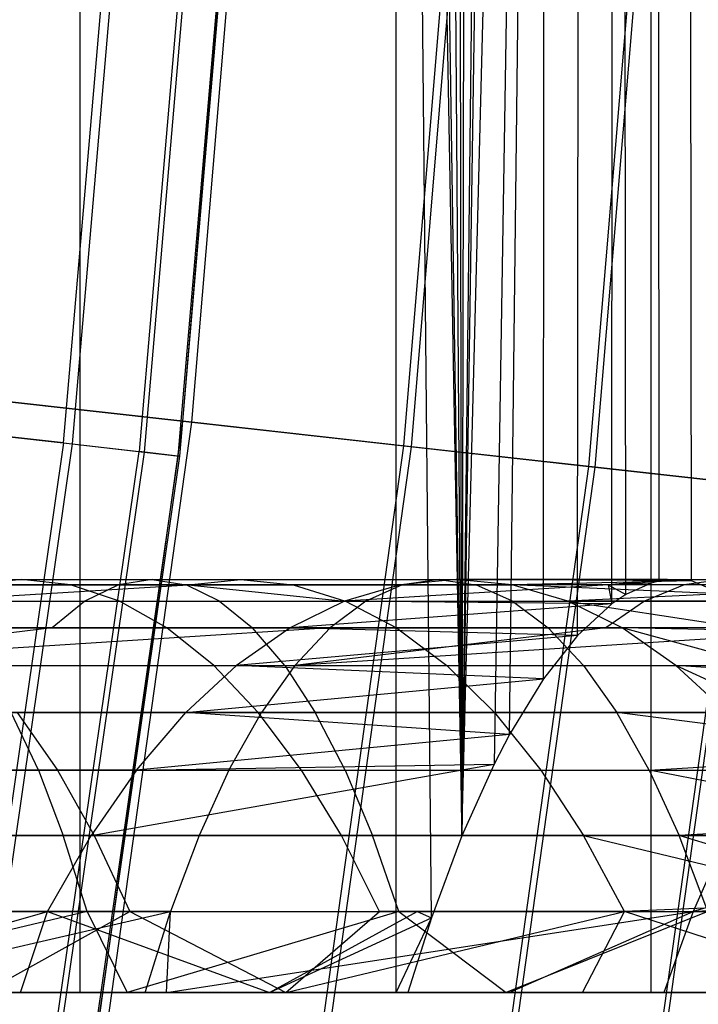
# Model space of a CAD drawing. Extents: x 0.1 to 12.1, y -6 to 6.
# Tile 309 of 334: x 11.564 to 11.892, y -0.906 to -0.429. Entities that reach past the tile are written whole.
import ezdxf

# ---------------------------------------------------------------- set-up
doc = ezdxf.new("R2010")
doc.units = 0
doc.header["$LTSCALE"] = 2.54
doc.layers.get('0').update_dxf_attribs({"linetype": 'CONTINUOUS'})

# ---------------------------------------------------------------- blocks, each defined once
blk = doc.blocks.new('DROPS_COLOR_B-11195_STL')
at = {"color": 0}
for p, q in [((11.59286, -0.90001, 54.62231), (11.59286, 0.89999, 54.62231)), ((11.59286, -0.90001, 54.62231), (11.59286, 0.89999, 54.62231)), ((11.59286, -0.90001, 59.2645), (11.59286, 0.89999, 59.2645)), ((11.59286, -0.90001, 59.2645), (11.59286, 0.89999, 59.2645)), ((11.76296, -0.86373, 55.07893), (11.74592, 0.89999, 55.02759)), ((11.74592, 0.89999, 55.02759), (11.77771, -0.82416, 55.12468)), ((11.74592, 0.89999, 55.02759), (11.77771, -0.82416, 55.12468)), ((11.74592, -0.90001, 55.02759), (11.74592, 0.89999, 55.02759)), ((11.76296, -0.86373, 55.07893), (11.74592, 0.89999, 55.02759)), ((11.74592, -0.90001, 55.02759), (11.74592, 0.89999, 55.02759)), ((11.74592, -0.90001, 58.85922), (11.74592, 0.89999, 58.85922)), ((11.74592, -0.90001, 58.85922), (11.74592, 0.89999, 58.85922)), ((11.7515, 0.89999, 55.04424), (11.77771, -0.82416, 55.12468)), ((11.7515, 0.89999, 55.04424), (11.77771, -0.82416, 55.12468)), ((11.86934, -0.90001, 58.44394), (11.86934, 0.89999, 58.44394)), ((11.86934, -0.90001, 58.44394), (11.86934, 0.89999, 58.44394)), ((11.77771, -0.82416, 55.12468), (11.76561, 0.85606, 55.08706)), ((11.77771, -0.82416, 55.12468), (11.76561, 0.85606, 55.08706)), ((11.77771, -0.82416, 55.12468), (11.77509, 0.83066, 55.11646)), ((11.77771, -0.82416, 55.12468), (11.77509, 0.83066, 55.11646)), ((11.78061, 0.81718, 55.13382), (11.77771, -0.82416, 55.12468)), ((11.78061, 0.81718, 55.13382), (11.77771, -0.82416, 55.12468)), ((11.79636, 0.78337, 55.18439), (11.77771, -0.82416, 55.12468)), ((11.79636, 0.78337, 55.18439), (11.77771, -0.82416, 55.12468)), ((11.8016, 0.77353, 55.20157), (11.77771, -0.82416, 55.12468)), ((11.8016, 0.77353, 55.20157), (11.77771, -0.82416, 55.12468)), ((11.77771, -0.82416, 55.12468), (11.81819, 0.74662, 55.25723)), ((11.77771, -0.82416, 55.12468), (11.81819, 0.74662, 55.25723)), ((11.81819, 0.74662, 55.25723), (11.79332, -0.78941, 55.1745)), ((11.81819, 0.74662, 55.25723), (11.79332, -0.78941, 55.1745)), ((11.8008, -0.77502, 55.19891), (11.81819, 0.74662, 55.25723)), ((11.8008, -0.77502, 55.19891), (11.81819, 0.74662, 55.25723)), ((11.81714, -0.74817, 55.25361), (11.81819, 0.74662, 55.25723)), ((11.81714, -0.74817, 55.25361), (11.81819, 0.74662, 55.25723)), ((11.83365, -0.72707, 55.31093), (11.83483, 0.72577, 55.31511)), ((11.83365, -0.72707, 55.31093), (11.83483, 0.72577, 55.31511)), ((11.85023, -0.71184, 55.37076), (11.8514, 0.71098, 55.37505)), ((11.85023, -0.71184, 55.37076), (11.8514, 0.71098, 55.37505)), ((11.85706, -0.70732, 55.39612), (11.85574, 0.70809, 55.39119)), ((11.85706, -0.70732, 55.39612), (11.85574, 0.70809, 55.39119)), ((11.86932, -0.70186, 55.44282), (11.86933, 0.70184, 55.44282)), ((11.86932, -0.70186, 55.44282), (11.86933, 0.70184, 55.44282)), ((11.87319, -0.70087, 55.45788), (11.8721, 0.7011, 55.4536)), ((11.87319, -0.70087, 55.45788), (11.8721, 0.7011, 55.4536)), ((11.88877, -0.70072, 55.52024), (11.88778, 0.70053, 55.51619)), ((11.88877, -0.70072, 55.52024), (11.88778, 0.70053, 55.51619)), ((11.5848, -0.63391, 6.86519), (11.61198, -0.31747, 6.86519)), ((11.5848, -0.63391, 6.86519), (11.61198, -0.31747, 6.86519)), ((11.61618, -0.31771, 8.49123), (11.58898, -0.63439, 8.49123)), ((11.61618, -0.31771, 8.49123), (11.58898, -0.63439, 8.49123)), ((11.64876, -0.31958, 7.18931), (11.6214, -0.63811, 7.18931)), ((11.64876, -0.31958, 7.18931), (11.6214, -0.63811, 7.18931)), ((11.65129, -0.31972, 8.16693), (11.62392, -0.6384, 8.16693)), ((11.65129, -0.31972, 8.16693), (11.62392, -0.6384, 8.16693)), ((11.6676, -0.32065, 7.51497), (11.64015, -0.64026, 7.51497)), ((11.6676, -0.32065, 7.51497), (11.64015, -0.64026, 7.51497)), ((11.66844, -0.3207, 7.84117), (11.64099, -0.64036, 7.84117)), ((11.66844, -0.3207, 7.84117), (11.64099, -0.64036, 7.84117)), ((11.5848, -0.63391, 6.86519), (11.53046, -0.62768, 6.54361)), ((11.5848, -0.63391, 6.86519), (11.53046, -0.62768, 6.54361)), ((11.53629, -0.62835, 8.8131), (11.58898, -0.63439, 8.49123)), ((11.53629, -0.62835, 8.8131), (11.58898, -0.63439, 8.49123)), ((11.5848, -0.63391, 6.86519), (11.5396, -0.94828, 6.86519)), ((11.5848, -0.63391, 6.86519), (11.5396, -0.94828, 6.86519)), ((11.5848, -0.63391, 6.86519), (11.6214, -0.63811, 7.18931)), ((11.5848, -0.63391, 6.86519), (11.6214, -0.63811, 7.18931)), ((11.58898, -0.63439, 8.49123), (11.54375, -0.949, 8.49123)), ((11.58898, -0.63439, 8.49123), (11.54375, -0.949, 8.49123)), ((11.5759, -0.95456, 7.18931), (11.6214, -0.63811, 7.18931)), ((11.5759, -0.95456, 7.18931), (11.6214, -0.63811, 7.18931)), ((11.62392, -0.6384, 8.16693), (11.5784, -0.955, 8.16693)), ((11.62392, -0.6384, 8.16693), (11.5784, -0.955, 8.16693)), ((11.58898, -0.63439, 8.49123), (11.62392, -0.6384, 8.16693)), ((11.58898, -0.63439, 8.49123), (11.62392, -0.6384, 8.16693)), ((11.64015, -0.64026, 7.51497), (11.6214, -0.63811, 7.18931)), ((11.64015, -0.64026, 7.51497), (11.6214, -0.63811, 7.18931)), ((11.62392, -0.6384, 8.16693), (11.64099, -0.64036, 7.84117)), ((11.62392, -0.6384, 8.16693), (11.64099, -0.64036, 7.84117)), ((11.64015, -0.64026, 7.51497), (11.5945, -0.95778, 7.51497)), ((11.64015, -0.64026, 7.51497), (11.5945, -0.95778, 7.51497)), ((11.64099, -0.64036, 7.84117), (11.59533, -0.95793, 7.84117)), ((11.64099, -0.64036, 7.84117), (11.59533, -0.95793, 7.84117)), ((11.64099, -0.64036, 7.84117), (11.64015, -0.64026, 7.51497)), ((11.64099, -0.64036, 7.84117), (11.64015, -0.64026, 7.51497)), ((11.45624, -0.70001, 55.70767), (11.56451, -0.70001, 55.65924)), ((11.45624, -0.70001, 55.70767), (11.56451, -0.70001, 55.65924)), ((11.48779, -0.70001, 57.59922), (11.62782, -0.70001, 57.55855)), ((11.48779, -0.70001, 57.59922), (11.62782, -0.70001, 57.55855)), ((11.56451, -0.70001, 55.65924), (11.54077, -0.70263, 55.60853)), ((11.56451, -0.70001, 55.65924), (11.54077, -0.70263, 55.60853)), ((11.58826, -0.70263, 55.70995), (11.56451, -0.70001, 55.65924)), ((11.56451, -0.70001, 55.65924), (11.67064, -0.70001, 55.60735)), ((11.56451, -0.70001, 55.65924), (11.67064, -0.70001, 55.60735)), ((11.58826, -0.70263, 55.70995), (11.56451, -0.70001, 55.65924)), ((11.62782, -0.70001, 57.55855), (11.61147, -0.70263, 57.505)), ((11.62782, -0.70001, 57.55855), (11.61147, -0.70263, 57.505)), ((11.62782, -0.70001, 57.55855), (11.64417, -0.70263, 57.6121)), ((11.62782, -0.70001, 57.55855), (11.76667, -0.70001, 57.51403)), ((11.62782, -0.70001, 57.55855), (11.64417, -0.70263, 57.6121)), ((11.62782, -0.70001, 57.55855), (11.76667, -0.70001, 57.51403)), ((11.6452, -0.70263, 55.55748), (11.67064, -0.70001, 55.60735)), ((11.6452, -0.70263, 55.55748), (11.67064, -0.70001, 55.60735)), ((11.67064, -0.70001, 55.60735), (11.69608, -0.70263, 55.65723)), ((11.67064, -0.70001, 55.60735), (11.69608, -0.70263, 55.65723)), ((11.67064, -0.70001, 55.60735), (11.77495, -0.70001, 55.5519)), ((11.67064, -0.70001, 55.60735), (11.77495, -0.70001, 55.5519)), ((11.77495, -0.70001, 55.5519), (11.74784, -0.70263, 55.50292)), ((11.77495, -0.70001, 55.5519), (11.74784, -0.70263, 55.50292)), ((11.76667, -0.70001, 57.51403), (11.74886, -0.70263, 57.46094)), ((11.76667, -0.70001, 57.51403), (11.74886, -0.70263, 57.46094)), ((11.76667, -0.70001, 57.51403), (11.78449, -0.70263, 57.5671)), ((11.76667, -0.70001, 57.51403), (11.90447, -0.70001, 57.46561)), ((11.76667, -0.70001, 57.51403), (11.78449, -0.70263, 57.5671)), ((11.76667, -0.70001, 57.51403), (11.90447, -0.70001, 57.46561)), ((11.87728, -0.70001, 55.49299), (11.77495, -0.70001, 55.5519)), ((11.87728, -0.70001, 55.49299), (11.77495, -0.70001, 55.5519)), ((11.88877, -0.70072, 55.52024), (11.77495, -0.70001, 55.5519)), ((11.88877, -0.70072, 55.52024), (11.77495, -0.70001, 55.5519)), ((11.80205, -0.70263, 55.6009), (11.77495, -0.70001, 55.5519)), ((11.80205, -0.70263, 55.6009), (11.77495, -0.70001, 55.5519)), ((11.87728, -0.70001, 55.49299), (11.84854, -0.70263, 55.44495)), ((11.87728, -0.70001, 55.49299), (11.84854, -0.70263, 55.44495)), ((11.87728, -0.70001, 55.49299), (11.87319, -0.70087, 55.45788)), ((11.87728, -0.70001, 55.49299), (11.87319, -0.70087, 55.45788)), ((11.88877, -0.70072, 55.52024), (11.87728, -0.70001, 55.49299)), ((11.88877, -0.70072, 55.52024), (11.87728, -0.70001, 55.49299)), ((11.90447, -0.70001, 57.46561), (11.8852, -0.70263, 57.41304)), ((11.90447, -0.70001, 57.46561), (11.8852, -0.70263, 57.41304)), ((11.61147, -0.70263, 57.505), (11.47292, -0.70263, 57.54525)), ((11.61147, -0.70263, 57.505), (11.47292, -0.70263, 57.54525)), ((11.47825, -0.70263, 55.75916), (11.58826, -0.70263, 55.70995)), ((11.47825, -0.70263, 55.75916), (11.58826, -0.70263, 55.70995)), ((11.64417, -0.70263, 57.6121), (11.50266, -0.70263, 57.6532)), ((11.64417, -0.70263, 57.6121), (11.50266, -0.70263, 57.6532)), ((11.51713, -0.7105, 55.55805), (11.6452, -0.70263, 55.55748)), ((11.51713, -0.7105, 55.55805), (11.6452, -0.70263, 55.55748)), ((11.54077, -0.70263, 55.60853), (11.6452, -0.70263, 55.55748)), ((11.54077, -0.70263, 55.60853), (11.6452, -0.70263, 55.55748)), ((11.61189, -0.7105, 55.76043), (11.58826, -0.70263, 55.70995)), ((11.58826, -0.70263, 55.70995), (11.69608, -0.70263, 55.65723)), ((11.58826, -0.70263, 55.70995), (11.69608, -0.70263, 55.65723)), ((11.61189, -0.7105, 55.76043), (11.58826, -0.70263, 55.70995)), ((11.61147, -0.70263, 57.505), (11.5952, -0.7105, 57.45168)), ((11.61147, -0.70263, 57.505), (11.5952, -0.7105, 57.45168)), ((11.74886, -0.70263, 57.46094), (11.61147, -0.70263, 57.505)), ((11.74886, -0.70263, 57.46094), (11.61147, -0.70263, 57.505)), ((11.78449, -0.70263, 57.5671), (11.64417, -0.70263, 57.6121)), ((11.66044, -0.7105, 57.66541), (11.64417, -0.70263, 57.6121)), ((11.78449, -0.70263, 57.5671), (11.64417, -0.70263, 57.6121)), ((11.66044, -0.7105, 57.66541), (11.64417, -0.70263, 57.6121)), ((11.6452, -0.70263, 55.55748), (11.74784, -0.70263, 55.50292)), ((11.6452, -0.70263, 55.55748), (11.74784, -0.70263, 55.50292)), ((11.6452, -0.70263, 55.55748), (11.72085, -0.7105, 55.45414)), ((11.6452, -0.70263, 55.55748), (11.72085, -0.7105, 55.45414)), ((11.69608, -0.70263, 55.65723), (11.72141, -0.7105, 55.70688)), ((11.69608, -0.70263, 55.65723), (11.72141, -0.7105, 55.70688)), ((11.69608, -0.70263, 55.65723), (11.80205, -0.70263, 55.6009)), ((11.69608, -0.70263, 55.65723), (11.80205, -0.70263, 55.6009)), ((11.84854, -0.70263, 55.44495), (11.72085, -0.7105, 55.45414)), ((11.84854, -0.70263, 55.44495), (11.72085, -0.7105, 55.45414)), ((11.74784, -0.70263, 55.50292), (11.72085, -0.7105, 55.45414)), ((11.74784, -0.70263, 55.50292), (11.72085, -0.7105, 55.45414)), ((11.74886, -0.70263, 57.46094), (11.73112, -0.7105, 57.4081)), ((11.74886, -0.70263, 57.46094), (11.73112, -0.7105, 57.4081)), ((11.84854, -0.70263, 55.44495), (11.74784, -0.70263, 55.50292)), ((11.84854, -0.70263, 55.44495), (11.74784, -0.70263, 55.50292)), ((11.8852, -0.70263, 57.41304), (11.74886, -0.70263, 57.46094)), ((11.8852, -0.70263, 57.41304), (11.74886, -0.70263, 57.46094)), ((11.92374, -0.70263, 57.51818), (11.78449, -0.70263, 57.5671)), ((11.80222, -0.7105, 57.61995), (11.78449, -0.70263, 57.5671)), ((11.92374, -0.70263, 57.51818), (11.78449, -0.70263, 57.5671)), ((11.80222, -0.7105, 57.61995), (11.78449, -0.70263, 57.5671)), ((11.88877, -0.70072, 55.52024), (11.80205, -0.70263, 55.6009)), ((11.88877, -0.70072, 55.52024), (11.80205, -0.70263, 55.6009)), ((11.90375, -0.70694, 55.58305), (11.80205, -0.70263, 55.6009)), ((11.90375, -0.70694, 55.58305), (11.80205, -0.70263, 55.6009)), ((11.82904, -0.7105, 55.64967), (11.80205, -0.70263, 55.6009)), ((11.82904, -0.7105, 55.64967), (11.80205, -0.70263, 55.6009)), ((11.87319, -0.70087, 55.45788), (11.84854, -0.70263, 55.44495)), ((11.87319, -0.70087, 55.45788), (11.84854, -0.70263, 55.44495)), ((11.86932, -0.70186, 55.44282), (11.84854, -0.70263, 55.44495)), ((11.86932, -0.70186, 55.44282), (11.84854, -0.70263, 55.44495)), ((11.84854, -0.70263, 55.44495), (11.85706, -0.70732, 55.39612)), ((11.84854, -0.70263, 55.44495), (11.85706, -0.70732, 55.39612)), ((11.84854, -0.70263, 55.44495), (11.85023, -0.71184, 55.37076)), ((11.84854, -0.70263, 55.44495), (11.85023, -0.71184, 55.37076)), ((11.86932, -0.70186, 55.44282), (11.85706, -0.70732, 55.39612)), ((11.86932, -0.70186, 55.44282), (11.85706, -0.70732, 55.39612)), ((11.8852, -0.70263, 57.41304), (11.86602, -0.7105, 57.36071)), ((11.8852, -0.70263, 57.41304), (11.86602, -0.7105, 57.36071)), ((11.87319, -0.70087, 55.45788), (11.86932, -0.70186, 55.44282)), ((11.87319, -0.70087, 55.45788), (11.86932, -0.70186, 55.44282)), ((11.88877, -0.70072, 55.52024), (11.87319, -0.70087, 55.45788)), ((11.88877, -0.70072, 55.52024), (11.87319, -0.70087, 55.45788)), ((12.02018, -0.70263, 57.3614), (11.8852, -0.70263, 57.41304)), ((12.02018, -0.70263, 57.3614), (11.8852, -0.70263, 57.41304)), ((11.90375, -0.70694, 55.58305), (11.88877, -0.70072, 55.52024)), ((11.90375, -0.70694, 55.58305), (11.88877, -0.70072, 55.52024)), ((11.90375, -0.70694, 55.58305), (11.82904, -0.7105, 55.64967)), ((11.90375, -0.70694, 55.58305), (11.82904, -0.7105, 55.64967)), ((11.85706, -0.70732, 55.39612), (11.85023, -0.71184, 55.37076)), ((11.85706, -0.70732, 55.39612), (11.85023, -0.71184, 55.37076)), ((11.45812, -0.7105, 57.4915), (11.5952, -0.7105, 57.45168)), ((11.45812, -0.7105, 57.4915), (11.5952, -0.7105, 57.45168)), ((11.50016, -0.7105, 55.81041), (11.61189, -0.7105, 55.76043)), ((11.50016, -0.7105, 55.81041), (11.61189, -0.7105, 55.76043)), ((11.51713, -0.7105, 55.55805), (11.72085, -0.7105, 55.45414)), ((11.51713, -0.7105, 55.55805), (11.72085, -0.7105, 55.45414)), ((11.51746, -0.7105, 57.70695), (11.66044, -0.7105, 57.66541)), ((11.51746, -0.7105, 57.70695), (11.66044, -0.7105, 57.66541)), ((11.5952, -0.7105, 57.45168), (11.57935, -0.72343, 57.39977)), ((11.5952, -0.7105, 57.45168), (11.57935, -0.72343, 57.39977)), ((11.5952, -0.7105, 57.45168), (11.73112, -0.7105, 57.4081)), ((11.5952, -0.7105, 57.45168), (11.73112, -0.7105, 57.4081)), ((11.63491, -0.72343, 55.80959), (11.61189, -0.7105, 55.76043)), ((11.61189, -0.7105, 55.76043), (11.72141, -0.7105, 55.70688)), ((11.61189, -0.7105, 55.76043), (11.72141, -0.7105, 55.70688)), ((11.63491, -0.72343, 55.80959), (11.61189, -0.7105, 55.76043)), ((11.66044, -0.7105, 57.66541), (11.6763, -0.72343, 57.71733)), ((11.66044, -0.7105, 57.66541), (11.80222, -0.7105, 57.61995)), ((11.66044, -0.7105, 57.66541), (11.6763, -0.72343, 57.71733)), ((11.66044, -0.7105, 57.66541), (11.80222, -0.7105, 57.61995)), ((11.72085, -0.7105, 55.45414), (11.69456, -0.72343, 55.40665)), ((11.72085, -0.7105, 55.45414), (11.69456, -0.72343, 55.40665)), ((11.85023, -0.71184, 55.37076), (11.69456, -0.72343, 55.40665)), ((11.85023, -0.71184, 55.37076), (11.69456, -0.72343, 55.40665)), ((11.73112, -0.7105, 57.4081), (11.71385, -0.72343, 57.35663)), ((11.73112, -0.7105, 57.4081), (11.71385, -0.72343, 57.35663)), ((11.85023, -0.71184, 55.37076), (11.72085, -0.7105, 55.45414)), ((11.85023, -0.71184, 55.37076), (11.72085, -0.7105, 55.45414)), ((11.72141, -0.7105, 55.70688), (11.74607, -0.72343, 55.75524)), ((11.72141, -0.7105, 55.70688), (11.74607, -0.72343, 55.75524)), ((11.72141, -0.7105, 55.70688), (11.82904, -0.7105, 55.64967)), ((11.72141, -0.7105, 55.70688), (11.82904, -0.7105, 55.64967)), ((11.73112, -0.7105, 57.4081), (11.86602, -0.7105, 57.36071)), ((11.73112, -0.7105, 57.4081), (11.86602, -0.7105, 57.36071)), ((11.80222, -0.7105, 57.61995), (11.8195, -0.72343, 57.67141)), ((11.80222, -0.7105, 57.61995), (11.94293, -0.7105, 57.57051)), ((11.80222, -0.7105, 57.61995), (11.8195, -0.72343, 57.67141)), ((11.80222, -0.7105, 57.61995), (11.94293, -0.7105, 57.57051)), ((11.90833, -0.71024, 55.60286), (11.82904, -0.7105, 55.64967)), ((11.90833, -0.71024, 55.60286), (11.82904, -0.7105, 55.64967)), ((11.82904, -0.7105, 55.64967), (11.92208, -0.7247, 55.66432)), ((11.85533, -0.72343, 55.69717), (11.82904, -0.7105, 55.64967)), ((11.82904, -0.7105, 55.64967), (11.92208, -0.7247, 55.66432)), ((11.85533, -0.72343, 55.69717), (11.82904, -0.7105, 55.64967)), ((11.85023, -0.71184, 55.37076), (11.83365, -0.72707, 55.31093)), ((11.85023, -0.71184, 55.37076), (11.83365, -0.72707, 55.31093)), ((11.86602, -0.7105, 57.36071), (11.84733, -0.72343, 57.30974)), ((11.86602, -0.7105, 57.36071), (11.84733, -0.72343, 57.30974)), ((11.86602, -0.7105, 57.36071), (11.99956, -0.7105, 57.30961)), ((11.86602, -0.7105, 57.36071), (11.99956, -0.7105, 57.30961)), ((11.71385, -0.72343, 57.35663), (11.42948, -0.74162, 57.38755)), ((11.71385, -0.72343, 57.35663), (11.42948, -0.74162, 57.38755)), ((11.57935, -0.72343, 57.39977), (11.42948, -0.74162, 57.38755)), ((11.57935, -0.72343, 57.39977), (11.42948, -0.74162, 57.38755)), ((11.57935, -0.72343, 57.39977), (11.4437, -0.72343, 57.43917)), ((11.57935, -0.72343, 57.39977), (11.4437, -0.72343, 57.43917)), ((11.49411, -0.72343, 55.50889), (11.69456, -0.72343, 55.40665)), ((11.49411, -0.72343, 55.50889), (11.69456, -0.72343, 55.40665)), ((11.5215, -0.72343, 55.86032), (11.63491, -0.72343, 55.80959)), ((11.5215, -0.72343, 55.86032), (11.63491, -0.72343, 55.80959)), ((11.6763, -0.72343, 57.71733), (11.53188, -0.72343, 57.75928)), ((11.6763, -0.72343, 57.71733), (11.53188, -0.72343, 57.75928)), ((11.71385, -0.72343, 57.35663), (11.57935, -0.72343, 57.39977)), ((11.71385, -0.72343, 57.35663), (11.57935, -0.72343, 57.39977)), ((11.65762, -0.74162, 55.85808), (11.63491, -0.72343, 55.80959)), ((11.63491, -0.72343, 55.80959), (11.74607, -0.72343, 55.75524)), ((11.63491, -0.72343, 55.80959), (11.74607, -0.72343, 55.75524)), ((11.65762, -0.74162, 55.85808), (11.63491, -0.72343, 55.80959)), ((11.69456, -0.72343, 55.40665), (11.66864, -0.74162, 55.3598)), ((11.69456, -0.72343, 55.40665), (11.66864, -0.74162, 55.3598)), ((11.8195, -0.72343, 57.67141), (11.6763, -0.72343, 57.71733)), ((11.69193, -0.74162, 57.76854), (11.6763, -0.72343, 57.71733)), ((11.8195, -0.72343, 57.67141), (11.6763, -0.72343, 57.71733)), ((11.69193, -0.74162, 57.76854), (11.6763, -0.72343, 57.71733)), ((11.83365, -0.72707, 55.31093), (11.69456, -0.72343, 55.40665)), ((11.83365, -0.72707, 55.31093), (11.69456, -0.72343, 55.40665)), ((11.69681, -0.74162, 57.30588), (11.71385, -0.72343, 57.35663)), ((11.97948, -0.72343, 57.25918), (11.69681, -0.74162, 57.30588)), ((11.97948, -0.72343, 57.25918), (11.69681, -0.74162, 57.30588)), ((11.84733, -0.72343, 57.30974), (11.69681, -0.74162, 57.30588)), ((11.84733, -0.72343, 57.30974), (11.69681, -0.74162, 57.30588)), ((11.69681, -0.74162, 57.30588), (11.71385, -0.72343, 57.35663)), ((11.84733, -0.72343, 57.30974), (11.71385, -0.72343, 57.35663)), ((11.84733, -0.72343, 57.30974), (11.71385, -0.72343, 57.35663)), ((11.74607, -0.72343, 55.75524), (11.7704, -0.74162, 55.80294)), ((11.74607, -0.72343, 55.75524), (11.7704, -0.74162, 55.80294)), ((11.74607, -0.72343, 55.75524), (11.85533, -0.72343, 55.69717)), ((11.74607, -0.72343, 55.75524), (11.85533, -0.72343, 55.69717)), ((11.96161, -0.72343, 57.62148), (11.8195, -0.72343, 57.67141)), ((11.83653, -0.74162, 57.72217), (11.8195, -0.72343, 57.67141)), ((11.96161, -0.72343, 57.62148), (11.8195, -0.72343, 57.67141)), ((11.83653, -0.74162, 57.72217), (11.8195, -0.72343, 57.67141)), ((11.97948, -0.72343, 57.25918), (11.84733, -0.72343, 57.30974)), ((11.97948, -0.72343, 57.25918), (11.84733, -0.72343, 57.30974)), ((11.92208, -0.7247, 55.66432), (11.85533, -0.72343, 55.69717)), ((11.92208, -0.7247, 55.66432), (11.85533, -0.72343, 55.69717)), ((11.93482, -0.74526, 55.72419), (11.85533, -0.72343, 55.69717)), ((11.93482, -0.74526, 55.72419), (11.85533, -0.72343, 55.69717)), ((11.88125, -0.74162, 55.74401), (11.85533, -0.72343, 55.69717)), ((11.88125, -0.74162, 55.74401), (11.85533, -0.72343, 55.69717)), ((11.83365, -0.72707, 55.31093), (11.66864, -0.74162, 55.3598)), ((11.83365, -0.72707, 55.31093), (11.66864, -0.74162, 55.3598)), ((11.83365, -0.72707, 55.31093), (11.81714, -0.74817, 55.25361)), ((11.83365, -0.72707, 55.31093), (11.81714, -0.74817, 55.25361)), ((11.42948, -0.74162, 57.38755), (11.69681, -0.74162, 57.30588)), ((11.42948, -0.74162, 57.38755), (11.69681, -0.74162, 57.30588)), ((11.47141, -0.74162, 55.4604), (11.66864, -0.74162, 55.3598)), ((11.47141, -0.74162, 55.4604), (11.66864, -0.74162, 55.3598)), ((11.54255, -0.74162, 55.90955), (11.65762, -0.74162, 55.85808)), ((11.54255, -0.74162, 55.90955), (11.65762, -0.74162, 55.85808)), ((11.54609, -0.74162, 57.8109), (11.69193, -0.74162, 57.76854)), ((11.54609, -0.74162, 57.8109), (11.69193, -0.74162, 57.76854)), ((11.66864, -0.74162, 55.3598), (11.64409, -0.76432, 55.31544)), ((11.66864, -0.74162, 55.3598), (11.64409, -0.76432, 55.31544)), ((11.67912, -0.76432, 55.904), (11.65762, -0.74162, 55.85808)), ((11.65762, -0.74162, 55.85808), (11.7704, -0.74162, 55.80294)), ((11.65762, -0.74162, 55.85808), (11.7704, -0.74162, 55.80294)), ((11.67912, -0.76432, 55.904), (11.65762, -0.74162, 55.85808)), ((11.81714, -0.74817, 55.25361), (11.66864, -0.74162, 55.3598)), ((11.81714, -0.74817, 55.25361), (11.66864, -0.74162, 55.3598)), ((11.69681, -0.74162, 57.30588), (11.68068, -0.76432, 57.25781)), ((11.69681, -0.74162, 57.30588), (11.68068, -0.76432, 57.25781)), ((11.69193, -0.74162, 57.76854), (11.70673, -0.76432, 57.81703)), ((11.69193, -0.74162, 57.76854), (11.83653, -0.74162, 57.72217)), ((11.69193, -0.74162, 57.76854), (11.70673, -0.76432, 57.81703)), ((11.69193, -0.74162, 57.76854), (11.83653, -0.74162, 57.72217)), ((11.69681, -0.74162, 57.30588), (11.95967, -0.74162, 57.20944)), ((11.69681, -0.74162, 57.30588), (11.95967, -0.74162, 57.20944)), ((11.7704, -0.74162, 55.80294), (11.79344, -0.76432, 55.84811)), ((11.7704, -0.74162, 55.80294), (11.79344, -0.76432, 55.84811)), ((11.7704, -0.74162, 55.80294), (11.88125, -0.74162, 55.74401)), ((11.7704, -0.74162, 55.80294), (11.88125, -0.74162, 55.74401)), ((11.83653, -0.74162, 57.72217), (11.85267, -0.76432, 57.77024)), ((11.83653, -0.74162, 57.72217), (11.98004, -0.74162, 57.67175)), ((11.83653, -0.74162, 57.72217), (11.85267, -0.76432, 57.77024)), ((11.83653, -0.74162, 57.72217), (11.98004, -0.74162, 57.67175)), ((11.93482, -0.74526, 55.72419), (11.88125, -0.74162, 55.74401)), ((11.93482, -0.74526, 55.72419), (11.88125, -0.74162, 55.74401)), ((11.94657, -0.77192, 55.78223), (11.88125, -0.74162, 55.74401)), ((11.94657, -0.77192, 55.78223), (11.88125, -0.74162, 55.74401)), ((11.9058, -0.76432, 55.78838), (11.88125, -0.74162, 55.74401)), ((11.9058, -0.76432, 55.78838), (11.88125, -0.74162, 55.74401)), ((11.64409, -0.76432, 55.31544), (11.81714, -0.74817, 55.25361)), ((11.64409, -0.76432, 55.31544), (11.81714, -0.74817, 55.25361)), ((11.81714, -0.74817, 55.25361), (11.8008, -0.77502, 55.19891)), ((11.81714, -0.74817, 55.25361), (11.8008, -0.77502, 55.19891)), ((11.68068, -0.76432, 57.25781), (11.41602, -0.76432, 57.33866)), ((11.68068, -0.76432, 57.25781), (11.41602, -0.76432, 57.33866)), ((11.44991, -0.76432, 55.41448), (11.64409, -0.76432, 55.31544)), ((11.44991, -0.76432, 55.41448), (11.64409, -0.76432, 55.31544)), ((11.70673, -0.76432, 57.81703), (11.55956, -0.76432, 57.85978)), ((11.57269, -0.79228, 57.90746), (11.55956, -0.76432, 57.85978)), ((11.70673, -0.76432, 57.81703), (11.55956, -0.76432, 57.85978)), ((11.57269, -0.79228, 57.90746), (11.55956, -0.76432, 57.85978)), ((11.56249, -0.76432, 55.95618), (11.58193, -0.79228, 56.00164)), ((11.56249, -0.76432, 55.95618), (11.58193, -0.79228, 56.00164)), ((11.56249, -0.76432, 55.95618), (11.67912, -0.76432, 55.904)), ((11.56249, -0.76432, 55.95618), (11.67912, -0.76432, 55.904)), ((11.62015, -0.79228, 55.27217), (11.64409, -0.76432, 55.31544)), ((11.62015, -0.79228, 55.27217), (11.64409, -0.76432, 55.31544)), ((11.8008, -0.77502, 55.19891), (11.64409, -0.76432, 55.31544)), ((11.8008, -0.77502, 55.19891), (11.64409, -0.76432, 55.31544)), ((11.66495, -0.79228, 57.21093), (11.68068, -0.76432, 57.25781)), ((11.66495, -0.79228, 57.21093), (11.68068, -0.76432, 57.25781)), ((11.70009, -0.79228, 55.94879), (11.67912, -0.76432, 55.904)), ((11.67912, -0.76432, 55.904), (11.79344, -0.76432, 55.84811)), ((11.67912, -0.76432, 55.904), (11.79344, -0.76432, 55.84811)), ((11.70009, -0.79228, 55.94879), (11.67912, -0.76432, 55.904)), ((11.94091, -0.76432, 57.16233), (11.68068, -0.76432, 57.25781)), ((11.94091, -0.76432, 57.16233), (11.68068, -0.76432, 57.25781)), ((11.85267, -0.76432, 57.77024), (11.70673, -0.76432, 57.81703)), ((11.72117, -0.79228, 57.86433), (11.70673, -0.76432, 57.81703)), ((11.85267, -0.76432, 57.77024), (11.70673, -0.76432, 57.81703)), ((11.72117, -0.79228, 57.86433), (11.70673, -0.76432, 57.81703)), ((11.79344, -0.76432, 55.84811), (11.81591, -0.79228, 55.89216)), ((11.79344, -0.76432, 55.84811), (11.81591, -0.79228, 55.89216)), ((11.79344, -0.76432, 55.84811), (11.9058, -0.76432, 55.78838)), ((11.79344, -0.76432, 55.84811), (11.9058, -0.76432, 55.78838)), ((11.85267, -0.76432, 57.77024), (11.99749, -0.76432, 57.71935)), ((12.00491, -0.78384, 57.75458), (11.85267, -0.76432, 57.77024)), ((11.85267, -0.76432, 57.77024), (11.99749, -0.76432, 57.71935)), ((11.8684, -0.79228, 57.81712), (11.85267, -0.76432, 57.77024)), ((12.00491, -0.78384, 57.75458), (11.85267, -0.76432, 57.77024)), ((11.8684, -0.79228, 57.81712), (11.85267, -0.76432, 57.77024)), ((11.8008, -0.77502, 55.19891), (11.62015, -0.79228, 55.27217)), ((11.8008, -0.77502, 55.19891), (11.62015, -0.79228, 55.27217)), ((11.8008, -0.77502, 55.19891), (11.79332, -0.78941, 55.1745)), ((11.8008, -0.77502, 55.19891), (11.79332, -0.78941, 55.1745)), ((11.8684, -0.79228, 57.81712), (12.00491, -0.78384, 57.75458)), ((11.8684, -0.79228, 57.81712), (12.00491, -0.78384, 57.75458)), ((11.59817, -0.82387, 55.23246), (11.79332, -0.78941, 55.1745)), ((11.59817, -0.82387, 55.23246), (11.79332, -0.78941, 55.1745)), ((11.62015, -0.79228, 55.27217), (11.79332, -0.78941, 55.1745)), ((11.62015, -0.79228, 55.27217), (11.79332, -0.78941, 55.1745)), ((11.79332, -0.78941, 55.1745), (11.77771, -0.82416, 55.12468)), ((11.79332, -0.78941, 55.1745), (11.77771, -0.82416, 55.12468)), ((11.40288, -0.79228, 57.29099), (11.66495, -0.79228, 57.21093)), ((11.40288, -0.79228, 57.29099), (11.66495, -0.79228, 57.21093)), ((11.42354, -0.79228, 57.94634), (11.57269, -0.79228, 57.90746)), ((11.42354, -0.79228, 57.94634), (11.57269, -0.79228, 57.90746)), ((11.62015, -0.79228, 55.27217), (11.42894, -0.79228, 55.3697)), ((11.62015, -0.79228, 55.27217), (11.42894, -0.79228, 55.3697)), ((11.46203, -0.79228, 56.05045), (11.58193, -0.79228, 56.00164)), ((11.46203, -0.79228, 56.05045), (11.58193, -0.79228, 56.00164)), ((11.57269, -0.79228, 57.90746), (11.58474, -0.82387, 57.95121)), ((11.57269, -0.79228, 57.90746), (11.72117, -0.79228, 57.86433)), ((11.57269, -0.79228, 57.90746), (11.58474, -0.82387, 57.95121)), ((11.57269, -0.79228, 57.90746), (11.72117, -0.79228, 57.86433)), ((11.58193, -0.79228, 56.00164), (11.59977, -0.82387, 56.04337)), ((11.58193, -0.79228, 56.00164), (11.59977, -0.82387, 56.04337)), ((11.58193, -0.79228, 56.00164), (11.70009, -0.79228, 55.94879)), ((11.58193, -0.79228, 56.00164), (11.70009, -0.79228, 55.94879)), ((11.62015, -0.79228, 55.27217), (11.59817, -0.82387, 55.23246)), ((11.62015, -0.79228, 55.27217), (11.59817, -0.82387, 55.23246)), ((11.66495, -0.79228, 57.21093), (11.65051, -0.82387, 57.1679)), ((11.66495, -0.79228, 57.21093), (11.65051, -0.82387, 57.1679)), ((11.66495, -0.79228, 57.21093), (11.92262, -0.79228, 57.11639)), ((11.66495, -0.79228, 57.21093), (11.92262, -0.79228, 57.11639)), ((11.71934, -0.82387, 55.98989), (11.70009, -0.79228, 55.94879)), ((11.70009, -0.79228, 55.94879), (11.81591, -0.79228, 55.89216)), ((11.70009, -0.79228, 55.94879), (11.81591, -0.79228, 55.89216)), ((11.71934, -0.82387, 55.98989), (11.70009, -0.79228, 55.94879)), ((11.72117, -0.79228, 57.86433), (11.73442, -0.82387, 57.90774)), ((11.72117, -0.79228, 57.86433), (11.8684, -0.79228, 57.81712)), ((11.72117, -0.79228, 57.86433), (11.73442, -0.82387, 57.90774)), ((11.72117, -0.79228, 57.86433), (11.8684, -0.79228, 57.81712)), ((11.81591, -0.79228, 55.89216), (11.83653, -0.82387, 55.93259)), ((11.81591, -0.79228, 55.89216), (11.83653, -0.82387, 55.93259)), ((11.81591, -0.79228, 55.89216), (11.92974, -0.79228, 55.83165)), ((11.81591, -0.79228, 55.89216), (11.92974, -0.79228, 55.83165)), ((11.99686, -0.81756, 57.81157), (11.8684, -0.79228, 57.81712)), ((11.8684, -0.79228, 57.81712), (11.88284, -0.82387, 57.86014)), ((11.8684, -0.79228, 57.81712), (11.88284, -0.82387, 57.86014)), ((11.99686, -0.81756, 57.81157), (11.8684, -0.79228, 57.81712)), ((12.0594, -0.81133, 57.02856), (11.88971, -0.86072, 57.03373)), ((12.0594, -0.81133, 57.02856), (11.88971, -0.86072, 57.03373)), ((11.99686, -0.81756, 57.81157), (11.88284, -0.82387, 57.86014)), ((11.99686, -0.81756, 57.81157), (11.88284, -0.82387, 57.86014)), ((11.65051, -0.82387, 57.1679), (11.39083, -0.82387, 57.24724)), ((11.65051, -0.82387, 57.1679), (11.39083, -0.82387, 57.24724)), ((11.40969, -0.82387, 55.32859), (11.59817, -0.82387, 55.23246)), ((11.40969, -0.82387, 55.32859), (11.59817, -0.82387, 55.23246)), ((11.58474, -0.82387, 57.95121), (11.43439, -0.82387, 57.99041)), ((11.58474, -0.82387, 57.95121), (11.43439, -0.82387, 57.99041)), ((11.47845, -0.82387, 56.09276), (11.59977, -0.82387, 56.04337)), ((11.47845, -0.82387, 56.09276), (11.59977, -0.82387, 56.04337)), ((11.57707, -0.86072, 55.19432), (11.59817, -0.82387, 55.23246)), ((11.57707, -0.86072, 55.19432), (11.59817, -0.82387, 55.23246)), ((11.73442, -0.82387, 57.90774), (11.58474, -0.82387, 57.95121)), ((11.59632, -0.86072, 57.99324), (11.58474, -0.82387, 57.95121)), ((11.73442, -0.82387, 57.90774), (11.58474, -0.82387, 57.95121)), ((11.59632, -0.86072, 57.99324), (11.58474, -0.82387, 57.95121)), ((11.77771, -0.82416, 55.12468), (11.59817, -0.82387, 55.23246)), ((11.77771, -0.82416, 55.12468), (11.59817, -0.82387, 55.23246)), ((11.59977, -0.82387, 56.04337), (11.6169, -0.86072, 56.08345)), ((11.59977, -0.82387, 56.04337), (11.6169, -0.86072, 56.08345)), ((11.59977, -0.82387, 56.04337), (11.71934, -0.82387, 55.98989)), ((11.59977, -0.82387, 56.04337), (11.71934, -0.82387, 55.98989)), ((11.65051, -0.82387, 57.1679), (11.63664, -0.86072, 57.12658)), ((11.65051, -0.82387, 57.1679), (11.63664, -0.86072, 57.12658)), ((11.90583, -0.82387, 57.07422), (11.65051, -0.82387, 57.1679)), ((11.90583, -0.82387, 57.07422), (11.65051, -0.82387, 57.1679)), ((11.73782, -0.86072, 56.02936), (11.71934, -0.82387, 55.98989)), ((11.71934, -0.82387, 55.98989), (11.83653, -0.82387, 55.93259)), ((11.71934, -0.82387, 55.98989), (11.83653, -0.82387, 55.93259)), ((11.73782, -0.86072, 56.02936), (11.71934, -0.82387, 55.98989)), ((11.88284, -0.82387, 57.86014), (11.73442, -0.82387, 57.90774)), ((11.74715, -0.86072, 57.94943), (11.73442, -0.82387, 57.90774)), ((11.88284, -0.82387, 57.86014), (11.73442, -0.82387, 57.90774)), ((11.74715, -0.86072, 57.94943), (11.73442, -0.82387, 57.90774)), ((11.77771, -0.82416, 55.12468), (11.76296, -0.86373, 55.07893)), ((11.77771, -0.82416, 55.12468), (11.76296, -0.86373, 55.07893)), ((11.83653, -0.82387, 55.93259), (11.96954, -0.856, 55.90544)), ((11.85634, -0.86072, 55.97142), (11.83653, -0.82387, 55.93259)), ((11.85634, -0.86072, 55.97142), (11.83653, -0.82387, 55.93259)), ((11.83653, -0.82387, 55.93259), (11.96954, -0.856, 55.90544)), ((11.83653, -0.82387, 55.93259), (11.95172, -0.82387, 55.87136)), ((11.83653, -0.82387, 55.93259), (11.95172, -0.82387, 55.87136)), ((11.98887, -0.8563, 57.86453), (11.88284, -0.82387, 57.86014)), ((11.89671, -0.86072, 57.90147), (11.88284, -0.82387, 57.86014)), ((11.98887, -0.8563, 57.86453), (11.88284, -0.82387, 57.86014)), ((11.89671, -0.86072, 57.90147), (11.88284, -0.82387, 57.86014)), ((11.90583, -0.82387, 57.07422), (11.88971, -0.86072, 57.03373)), ((11.90583, -0.82387, 57.07422), (11.88971, -0.86072, 57.03373)), ((11.88971, -0.86072, 57.03373), (12.05991, -0.84846, 56.97703)), ((11.88971, -0.86072, 57.03373), (12.05991, -0.84846, 56.97703)), ((11.96954, -0.856, 55.90544), (11.85634, -0.86072, 55.97142)), ((11.96954, -0.856, 55.90544), (11.85634, -0.86072, 55.97142)), ((11.63664, -0.86072, 57.12658), (11.37926, -0.86072, 57.20521)), ((11.63664, -0.86072, 57.12658), (11.37926, -0.86072, 57.20521)), ((11.57707, -0.86072, 55.19432), (11.39121, -0.86072, 55.28912)), ((11.57707, -0.86072, 55.19432), (11.39121, -0.86072, 55.28912)), ((11.59632, -0.86072, 57.99324), (11.43076, -0.90001, 58.07581)), ((11.59632, -0.86072, 57.99324), (11.43076, -0.90001, 58.07581)), ((11.44082, -0.90001, 55.22239), (11.57707, -0.86072, 55.19432)), ((11.44082, -0.90001, 55.22239), (11.57707, -0.86072, 55.19432)), ((11.44481, -0.86072, 58.03273), (11.59632, -0.86072, 57.99324)), ((11.44481, -0.86072, 58.03273), (11.59632, -0.86072, 57.99324)), ((11.46712, -0.90001, 57.13992), (11.63664, -0.86072, 57.12658)), ((11.46712, -0.90001, 57.13992), (11.63664, -0.86072, 57.12658)), ((11.49422, -0.86072, 56.1334), (11.6169, -0.86072, 56.08345)), ((11.49422, -0.86072, 56.1334), (11.6169, -0.86072, 56.08345)), ((11.54645, -0.90001, 56.15424), (11.6169, -0.86072, 56.08345)), ((11.54645, -0.90001, 56.15424), (11.6169, -0.86072, 56.08345)), ((11.56406, -0.90001, 55.15748), (11.57707, -0.86072, 55.19432)), ((11.56406, -0.90001, 55.15748), (11.57707, -0.86072, 55.19432)), ((11.57707, -0.86072, 55.19432), (11.75603, -0.86072, 55.08723)), ((11.57707, -0.86072, 55.19432), (11.75603, -0.86072, 55.08723)), ((11.57707, -0.86072, 55.19432), (11.68453, -0.90001, 55.08682)), ((11.57707, -0.86072, 55.19432), (11.68453, -0.90001, 55.08682)), ((11.59632, -0.86072, 57.99324), (11.61574, -0.90001, 58.02784)), ((11.59632, -0.86072, 57.99324), (11.61574, -0.90001, 58.02784)), ((11.59632, -0.86072, 57.99324), (11.74715, -0.86072, 57.94943)), ((11.59632, -0.86072, 57.99324), (11.74715, -0.86072, 57.94943)), ((11.74715, -0.86072, 57.94943), (11.61574, -0.90001, 58.02784)), ((11.74715, -0.86072, 57.94943), (11.61574, -0.90001, 58.02784)), ((11.6169, -0.86072, 56.08345), (11.69255, -0.90001, 56.09244)), ((11.6169, -0.86072, 56.08345), (11.69255, -0.90001, 56.09244)), ((11.6169, -0.86072, 56.08345), (11.73782, -0.86072, 56.02936)), ((11.6169, -0.86072, 56.08345), (11.73782, -0.86072, 56.02936)), ((11.62438, -0.90001, 57.09006), (11.63664, -0.86072, 57.12658)), ((11.62438, -0.90001, 57.09006), (11.63664, -0.86072, 57.12658)), ((11.63477, -0.90001, 57.08655), (11.63664, -0.86072, 57.12658)), ((11.63477, -0.90001, 57.08655), (11.63664, -0.86072, 57.12658)), ((11.63477, -0.90001, 57.08655), (11.88971, -0.86072, 57.03373)), ((11.63477, -0.90001, 57.08655), (11.88971, -0.86072, 57.03373)), ((11.63664, -0.86072, 57.12658), (11.88971, -0.86072, 57.03373)), ((11.63664, -0.86072, 57.12658), (11.88971, -0.86072, 57.03373)), ((11.68453, -0.90001, 55.08682), (11.75603, -0.86072, 55.08723)), ((11.68453, -0.90001, 55.08682), (11.75603, -0.86072, 55.08723)), ((11.69255, -0.90001, 56.09244), (11.85634, -0.86072, 55.97142)), ((11.69255, -0.90001, 56.09244), (11.85634, -0.86072, 55.97142)), ((11.69255, -0.90001, 56.09244), (11.73782, -0.86072, 56.02936)), ((11.69255, -0.90001, 56.09244), (11.73782, -0.86072, 56.02936)), ((11.85634, -0.86072, 55.97142), (11.73782, -0.86072, 56.02936)), ((11.85634, -0.86072, 55.97142), (11.73782, -0.86072, 56.02936)), ((11.74715, -0.86072, 57.94943), (11.79916, -0.90001, 57.97366)), ((11.74715, -0.86072, 57.94943), (11.79916, -0.90001, 57.97366)), ((11.74715, -0.86072, 57.94943), (11.89671, -0.86072, 57.90147)), ((11.74715, -0.86072, 57.94943), (11.89671, -0.86072, 57.90147)), ((11.75603, -0.86072, 55.08723), (11.76296, -0.86373, 55.07893)), ((11.75603, -0.86072, 55.08723), (11.76296, -0.86373, 55.07893)), ((11.89671, -0.86072, 57.90147), (11.79916, -0.90001, 57.97366)), ((11.89671, -0.86072, 57.90147), (11.79916, -0.90001, 57.97366)), ((11.80051, -0.90001, 57.02709), (11.88971, -0.86072, 57.03373)), ((11.80051, -0.90001, 57.02709), (11.88971, -0.86072, 57.03373)), ((11.83612, -0.90001, 56.02473), (11.85634, -0.86072, 55.97142)), ((11.83612, -0.90001, 56.02473), (11.85634, -0.86072, 55.97142)), ((11.97736, -0.90001, 55.95098), (11.85634, -0.86072, 55.97142)), ((11.97736, -0.90001, 55.95098), (11.85634, -0.86072, 55.97142)), ((11.88971, -0.86072, 57.03373), (11.87546, -0.90001, 56.99794)), ((11.88971, -0.86072, 57.03373), (11.87546, -0.90001, 56.99794)), ((11.68453, -0.90001, 55.08682), (11.76296, -0.86373, 55.07893)), ((11.68453, -0.90001, 55.08682), (11.76296, -0.86373, 55.07893)), ((11.74592, -0.90001, 55.02759), (11.76296, -0.86373, 55.07893)), ((11.74592, -0.90001, 55.02759), (11.76296, -0.86373, 55.07893)), ((11.76296, -0.86373, 55.07893), (11.7515, -0.90001, 55.04424)), ((11.76296, -0.86373, 55.07893), (11.7515, -0.90001, 55.04424)), ((11.41095, -0.90001, 54.22912), (11.59286, -0.90001, 54.62231)), ((11.41095, -0.90001, 54.22912), (11.59286, -0.90001, 54.62231)), ((11.41095, -0.90001, 59.65769), (11.59286, -0.90001, 59.2645)), ((11.41095, -0.90001, 59.65769), (11.59286, -0.90001, 59.2645)), ((11.43076, -0.90001, 58.07581), (11.61574, -0.90001, 58.02784)), ((11.43076, -0.90001, 58.07581), (11.61574, -0.90001, 58.02784)), ((11.56406, -0.90001, 55.15748), (11.44082, -0.90001, 55.22239)), ((11.56406, -0.90001, 55.15748), (11.44082, -0.90001, 55.22239)), ((11.62438, -0.90001, 57.09006), (11.46712, -0.90001, 57.13992)), ((11.62438, -0.90001, 57.09006), (11.46712, -0.90001, 57.13992)), ((11.54645, -0.90001, 56.15424), (11.69255, -0.90001, 56.09244)), ((11.54645, -0.90001, 56.15424), (11.69255, -0.90001, 56.09244)), ((11.68453, -0.90001, 55.08682), (11.56406, -0.90001, 55.15748)), ((11.68453, -0.90001, 55.08682), (11.56406, -0.90001, 55.15748)), ((11.59286, -0.90001, 54.62231), (11.74592, -0.90001, 55.02759)), ((11.59286, -0.90001, 54.62231), (11.74592, -0.90001, 55.02759)), ((11.59286, -0.90001, 59.2645), (11.74592, -0.90001, 58.85922)), ((11.59286, -0.90001, 59.2645), (11.74592, -0.90001, 58.85922)), ((11.61574, -0.90001, 58.02784), (11.79916, -0.90001, 57.97366)), ((11.61574, -0.90001, 58.02784), (11.79916, -0.90001, 57.97366)), ((11.63477, -0.90001, 57.08655), (11.62438, -0.90001, 57.09006)), ((11.63477, -0.90001, 57.08655), (11.62438, -0.90001, 57.09006)), ((11.80051, -0.90001, 57.02709), (11.63477, -0.90001, 57.08655)), ((11.80051, -0.90001, 57.02709), (11.63477, -0.90001, 57.08655)), ((11.7515, -0.90001, 55.04424), (11.68453, -0.90001, 55.08682)), ((11.7515, -0.90001, 55.04424), (11.68453, -0.90001, 55.08682)), ((11.69255, -0.90001, 56.09244), (11.83612, -0.90001, 56.02473)), ((11.69255, -0.90001, 56.09244), (11.83612, -0.90001, 56.02473)), ((11.74592, -0.90001, 55.02759), (11.7515, -0.90001, 55.04424)), ((11.74592, -0.90001, 55.02759), (11.7515, -0.90001, 55.04424)), ((11.74592, -0.90001, 58.85922), (11.86934, -0.90001, 58.44394)), ((11.74592, -0.90001, 58.85922), (11.86934, -0.90001, 58.44394)), ((11.79916, -0.90001, 57.97366), (11.9811, -0.90001, 57.91323)), ((11.79916, -0.90001, 57.97366), (11.9811, -0.90001, 57.91323)), ((11.87546, -0.90001, 56.99794), (11.80051, -0.90001, 57.02709)), ((11.87546, -0.90001, 56.99794), (11.80051, -0.90001, 57.02709)), ((11.83612, -0.90001, 56.02473), (11.97736, -0.90001, 55.95098)), ((11.83612, -0.90001, 56.02473), (11.97736, -0.90001, 55.95098)), ((11.86934, -0.90001, 58.44394), (11.96247, -0.90001, 58.02084)), ((11.86934, -0.90001, 58.44394), (11.96247, -0.90001, 58.02084)), ((11.96421, -0.90001, 56.96156), (11.87546, -0.90001, 56.99794)), ((11.96421, -0.90001, 56.96156), (11.87546, -0.90001, 56.99794))]:
    blk.add_line(p, q, dxfattribs=at)
blk = doc.blocks.new('GROUP_1')
at = {"color": 0}
for p, q in [((11.58269, 5.37391, 3.89171), (11.60871, 5.68513, 3.89171)), ((11.58269, 5.37391, 3.89171), (11.60871, 5.68513, 3.89171)), ((11.587, 5.37343, 8.09671), (11.61304, 5.68489, 8.09671)), ((11.587, 5.37343, 8.09671), (11.61304, 5.68489, 8.09671)), ((11.68958, 5.36197, 4.20415), (11.71609, 5.67915, 4.20415)), ((11.68958, 5.36197, 4.20415), (11.71609, 5.67915, 4.20415)), ((11.69324, 5.36156, 7.78405), (11.71977, 5.67895, 7.78405)), ((11.69324, 5.36156, 7.78405), (11.71977, 5.67895, 7.78405)), ((11.7792, 5.35196, 4.52204), (11.80613, 5.67414, 4.52204)), ((11.7792, 5.35196, 4.52204), (11.80613, 5.67414, 4.52204)), ((11.78222, 5.35163, 7.46597), (11.80916, 5.67397, 7.46597)), ((11.78222, 5.35163, 7.46597), (11.80916, 5.67397, 7.46597)), ((11.45888, 5.38773, 3.58566), (11.58269, 5.37391, 3.89171)), ((11.45888, 5.38773, 3.58566), (11.58269, 5.37391, 3.89171)), ((11.587, 5.37343, 8.09671), (11.46381, 5.38718, 8.40302)), ((11.587, 5.37343, 8.09671), (11.46381, 5.38718, 8.40302)), ((11.53942, 5.06461, 3.89171), (11.58269, 5.37391, 3.89171)), ((11.53942, 5.06461, 3.89171), (11.58269, 5.37391, 3.89171)), ((11.54369, 5.06389, 8.09671), (11.587, 5.37343, 8.09671)), ((11.54369, 5.06389, 8.09671), (11.587, 5.37343, 8.09671)), ((11.58269, 5.37391, 3.89171), (11.68958, 5.36197, 4.20415)), ((11.58269, 5.37391, 3.89171), (11.68958, 5.36197, 4.20415)), ((11.69324, 5.36156, 7.78405), (11.587, 5.37343, 8.09671)), ((11.69324, 5.36156, 7.78405), (11.587, 5.37343, 8.09671)), ((11.64547, 5.04676, 4.20415), (11.68958, 5.36197, 4.20415)), ((11.64547, 5.04676, 4.20415), (11.68958, 5.36197, 4.20415)), ((11.64911, 5.04614, 7.78405), (11.69324, 5.36156, 7.78405)), ((11.64911, 5.04614, 7.78405), (11.69324, 5.36156, 7.78405)), ((11.68958, 5.36197, 4.20415), (11.7792, 5.35196, 4.52204)), ((11.68958, 5.36197, 4.20415), (11.7792, 5.35196, 4.52204)), ((11.78222, 5.35163, 7.46597), (11.69324, 5.36156, 7.78405)), ((11.78222, 5.35163, 7.46597), (11.69324, 5.36156, 7.78405)), ((11.7344, 5.03178, 4.52204), (11.7792, 5.35196, 4.52204)), ((11.7344, 5.03178, 4.52204), (11.7792, 5.35196, 4.52204)), ((11.7374, 5.03128, 7.46597), (11.78222, 5.35163, 7.46597)), ((11.7374, 5.03128, 7.46597), (11.78222, 5.35163, 7.46597)), ((11.7792, 5.35196, 4.52204), (11.8513, 5.34391, 4.84441)), ((11.7792, 5.35196, 4.52204), (11.8513, 5.34391, 4.84441)), ((11.85365, 5.34365, 7.14345), (11.78222, 5.35163, 7.46597)), ((11.85365, 5.34365, 7.14345), (11.78222, 5.35163, 7.46597)), ((11.80594, 5.01974, 4.84441), (11.8513, 5.34391, 4.84441)), ((11.80594, 5.01974, 4.84441), (11.8513, 5.34391, 4.84441)), ((11.80828, 5.01934, 7.14345), (11.85365, 5.34365, 7.14345)), ((11.80828, 5.01934, 7.14345), (11.85365, 5.34365, 7.14345))]:
    blk.add_line(p, q, dxfattribs=at)
blk.add_blockref('DROPS_COLOR_B-11195_STL', (-0.06, 5.99731, -1.7), dxfattribs=at)

msp = doc.modelspace()

# ---------------------------------------------------------------- block references
at = {"color": 0}
msp.add_blockref('GROUP_1', (0.06, -5.99731, 1.7), dxfattribs=at)

doc.saveas('drawing.dxf')
